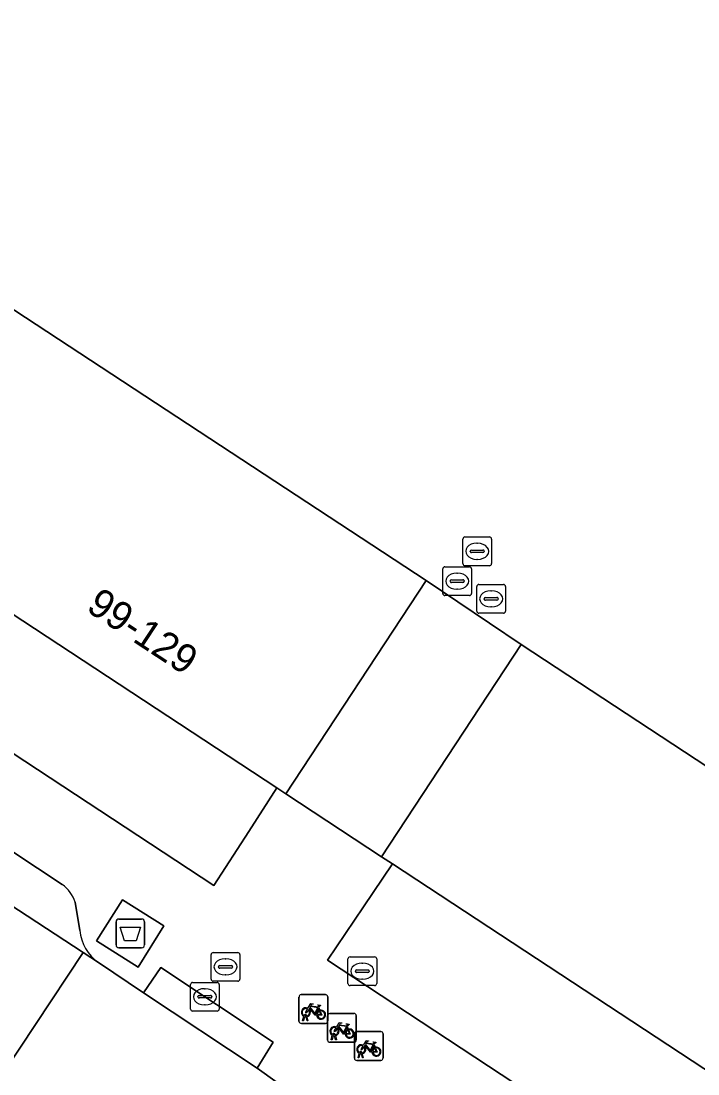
# Model space of a CAD drawing. Extents: x 159279 to 160377, y 384531 to 385888.
# Drawn here: x 160086.51 to 160110.04, y 384826.8 to 384863.42 of the extents above; entities that cross this region are included whole.
import ezdxf

# ---------------------------------------------------------------- set-up
doc = ezdxf.new("R2010")
doc.units = 0
for name, color, linetype in [('IMGEO_Afval_apart_plaats', 7, 'Continuous'), ('IMGEO_Brandkraan', 7, 'Continuous'), ('IMGEO_Erf', 7, 'Continuous'), ('IMGEO_Fietsenrek', 7, 'Continuous'), ('IMGEO_Pand', 7, 'Continuous'), ('IMGEO_Pand_nummerreeks', 7, 'Continuous'), ('IMGEO_Pand_overbouw', 7, 'Continuous'), ('IMGEO_Parkeervlak_open', 7, 'Continuous'), ('IMGEO_Rijbaan_lokaal_open', 7, 'Continuous'), ('IMGEO_Rioolput', 7, 'Continuous'), ('IMGEO_Voetpad_gesloten', 7, 'Continuous'), ('IMGEO_Voetpad_open', 7, 'Continuous')]:
    doc.layers.add(name, color=color, linetype=linetype)

msp = doc.modelspace()

# ---------------------------------------------------------------- linework, layer by layer
at = {"layer": 'IMGEO_Afval_apart_plaats'}
for p, q in [((160089.811, 384831.284), (160089.811, 384832.084)), ((160089.811, 384832.084), (160089.811, 384831.284)), ((160089.911, 384832.184), (160090.701, 384832.184)), ((160090.701, 384832.184), (160089.911, 384832.184)), ((160090.801, 384832.084), (160090.801, 384831.284)), ((160090.801, 384831.284), (160090.801, 384832.084)), ((160090.701, 384831.184), (160089.911, 384831.184)), ((160089.911, 384831.184), (160090.701, 384831.184))]:
    msp.add_line(p, q, dxfattribs=at)
msp.add_lwpolyline([(160089.954, 384831.898), (160090.658, 384831.898), (160090.509, 384831.428), (160090.103, 384831.428), (160089.954, 384831.898)], dxfattribs=at)
for centre, start, end in [((160089.911, 384832.084), 90, 180), ((160089.911, 384832.084), 90, 180), ((160090.701, 384832.084), 0, 90), ((160090.701, 384832.084), 360, 90), ((160089.911, 384831.284), 180, 270), ((160089.911, 384831.284), 180, 270), ((160090.701, 384831.284), 270, 0), ((160090.701, 384831.284), 270, 0)]:
    msp.add_arc(centre, 0.1, start, end, dxfattribs=at)
at = {"layer": 'IMGEO_Brandkraan'}
for p, q in [((160097.874, 384829.942), (160097.874, 384830.794)), ((160097.949, 384830.868), (160098.801, 384830.868)), ((160098.362, 384830.648), (160098.387, 384830.648)), ((160098.875, 384830.794), (160098.875, 384829.942)), ((160098.133, 384830.362), (160098.133, 384830.374)), ((160098.571, 384830.325), (160098.173, 384830.325)), ((160098.176, 384830.411), (160098.574, 384830.411)), ((160098.617, 384830.374), (160098.617, 384830.362)), ((160098.801, 384829.868), (160097.949, 384829.868)), ((160098.385, 384830.088), (160098.36, 384830.088))]:
    msp.add_line(p, q, dxfattribs=at)
for points in [[(160097.874, 384829.942), (160097.874, 384830.794)], [(160097.949, 384830.868), (160098.801, 384830.868)], [(160098.875, 384830.794), (160098.875, 384829.942)], [(160098.801, 384829.868), (160097.949, 384829.868)]]:
    msp.add_lwpolyline(points, dxfattribs=at)
for centre, radius, start, end in [((160097.951, 384830.792), 0.0765, 91.552, 178.448), ((160097.951, 384830.792), 0.0765, 91.552, 178.448), ((160098.799, 384830.792), 0.0765, 1.552, 88.448), ((160098.799, 384830.792), 0.0765, 1.552, 88.448), ((160098.173, 384830.371), 0.0403, 85.8775, 175.7526), ((160098.17, 384830.361), 0.0366, 178.938, 274.7102), ((160098.574, 384830.368), 0.043, 264.8664, 352.4533), ((160098.578, 384830.373), 0.0386, 1.7309, 96.639), ((160097.951, 384829.944), 0.0765, 181.552, 268.448), ((160097.951, 384829.944), 0.0765, 181.552, 268.448), ((160098.799, 384829.944), 0.0765, 271.552, 358.448), ((160098.799, 384829.944), 0.0765, 271.552, 358.448)]:
    msp.add_arc(centre, radius, start, end, dxfattribs=at)
for centre, major_axis, ratio, start_param, end_param in [((160098.361, 384830.368), (-0.387, 0.002), 0.722429, 4.712389, 7.853982), ((160098.386, 384830.368), (-0.39, 0.002), 0.717154, 1.570796, 4.712389)]:
    msp.add_ellipse(centre, major_axis=major_axis, ratio=ratio, start_param=start_param, end_param=end_param, dxfattribs=at)
at = {"layer": 'IMGEO_Erf'}
msp.add_lwpolyline([(160067.831, 384865.477), (160100.599, 384843.961), (160103.898, 384841.728), (160147.334, 384813.175)], dxfattribs=at)
at = {"layer": 'IMGEO_Fietsenrek'}
for p, q in [((160096.247, 384829.555), (160097.088, 384829.555)), ((160097.088, 384829.555), (160096.247, 384829.555)), ((160096.172, 384828.63), (160096.172, 384829.471)), ((160096.172, 384829.471), (160096.172, 384828.63)), ((160097.172, 384829.48), (160097.172, 384828.639)), ((160097.172, 384828.639), (160097.172, 384829.48)), ((160096.299, 384828.639), (160096.338, 384828.799)), ((160096.368, 384828.787), (160096.333, 384828.639)), ((160096.41, 384828.811), (160096.409, 384828.815)), ((160096.451, 384828.639), (160096.417, 384828.781)), ((160096.441, 384828.822), (160096.442, 384828.815)), ((160096.449, 384828.785), (160096.484, 384828.639)), ((160096.859, 384829.104), (160096.895, 384829.009)), ((160097.165, 384827.973), (160097.165, 384828.814)), ((160097.165, 384828.814), (160097.165, 384827.973)), ((160097.24, 384828.898), (160098.081, 384828.898)), ((160098.081, 384828.898), (160097.24, 384828.898)), ((160098.165, 384828.823), (160098.165, 384827.982)), ((160098.165, 384827.982), (160098.165, 384828.823)), ((160097.097, 384828.555), (160096.256, 384828.555)), ((160096.256, 384828.555), (160097.097, 384828.555)), ((160096.333, 384828.639), (160096.299, 384828.639)), ((160096.484, 384828.639), (160096.451, 384828.639)), ((160097.852, 384828.447), (160097.888, 384828.352)), ((160097.292, 384827.982), (160097.331, 384828.142)), ((160097.361, 384828.13), (160097.326, 384827.982)), ((160097.403, 384828.154), (160097.402, 384828.158)), ((160097.444, 384827.982), (160097.41, 384828.124)), ((160097.434, 384828.165), (160097.435, 384828.158)), ((160097.442, 384828.128), (160097.477, 384827.982)), ((160098.097, 384827.343), (160098.097, 384828.184)), ((160098.097, 384828.184), (160098.097, 384827.343)), ((160098.172, 384828.268), (160099.013, 384828.268)), ((160099.013, 384828.268), (160098.172, 384828.268)), ((160099.097, 384828.193), (160099.097, 384827.352)), ((160099.097, 384827.352), (160099.097, 384828.193)), ((160098.09, 384827.898), (160097.249, 384827.898)), ((160097.249, 384827.898), (160098.09, 384827.898)), ((160097.326, 384827.982), (160097.292, 384827.982)), ((160097.477, 384827.982), (160097.444, 384827.982)), ((160098.784, 384827.817), (160098.82, 384827.722)), ((160098.224, 384827.352), (160098.263, 384827.512)), ((160098.258, 384827.352), (160098.224, 384827.352)), ((160098.293, 384827.5), (160098.258, 384827.352)), ((160098.335, 384827.524), (160098.334, 384827.528)), ((160098.376, 384827.352), (160098.342, 384827.494)), ((160098.366, 384827.535), (160098.367, 384827.528)), ((160098.374, 384827.498), (160098.409, 384827.352)), ((160098.409, 384827.352), (160098.376, 384827.352)), ((160099.022, 384827.268), (160098.181, 384827.268)), ((160098.181, 384827.268), (160099.022, 384827.268))]:
    msp.add_line(p, q, dxfattribs=at)
for points in [[(160096.485, 384829.081), (160096.58, 384829.245), (160096.666, 384829.231), (160096.668, 384829.222), (160096.612, 384829.211), (160096.585, 384829.166), (160096.841, 384829.125)], [(160096.828, 384829.1), (160096.571, 384829.141), (160096.554, 384829.112), (160096.721, 384828.892), (160096.828, 384829.1)], [(160096.841, 384829.125), (160096.866, 384829.174), (160096.86, 384829.178), (160096.837, 384829.182), (160096.825, 384829.189), (160096.824, 384829.192), (160096.826, 384829.197), (160096.921, 384829.182), (160096.923, 384829.172), (160096.913, 384829.159), (160096.901, 384829.153), (160096.887, 384829.159), (160096.859, 384829.104)], [(160096.506, 384829.029), (160096.454, 384828.939), (160096.414, 384828.914), (160096.415, 384828.961), (160096.47, 384829.055)], [(160096.781, 384828.837), (160096.731, 384828.837), (160096.54, 384829.088), (160096.521, 384829.056)], [(160096.876, 384829.002), (160096.846, 384829.079), (160096.737, 384828.861), (160096.78, 384828.861)], [(160096.81, 384828.861), (160096.93, 384828.86), (160096.886, 384828.974)], [(160096.906, 384828.981), (160096.961, 384828.836), (160096.811, 384828.836)], [(160097.499, 384828.372), (160097.447, 384828.282), (160097.407, 384828.257), (160097.408, 384828.304), (160097.463, 384828.398)], [(160097.478, 384828.424), (160097.573, 384828.588), (160097.659, 384828.574), (160097.661, 384828.565), (160097.605, 384828.554), (160097.578, 384828.509), (160097.834, 384828.468)], [(160097.774, 384828.18), (160097.724, 384828.18), (160097.533, 384828.431), (160097.514, 384828.399)], [(160097.821, 384828.443), (160097.564, 384828.484), (160097.547, 384828.455), (160097.714, 384828.235), (160097.821, 384828.443)], [(160097.869, 384828.345), (160097.839, 384828.422), (160097.73, 384828.204), (160097.773, 384828.204)], [(160097.834, 384828.468), (160097.859, 384828.517), (160097.853, 384828.521), (160097.83, 384828.525), (160097.818, 384828.532), (160097.817, 384828.535), (160097.819, 384828.54), (160097.914, 384828.525), (160097.916, 384828.515), (160097.906, 384828.502), (160097.894, 384828.496), (160097.88, 384828.502), (160097.852, 384828.447)], [(160097.803, 384828.204), (160097.923, 384828.203), (160097.879, 384828.317)], [(160097.899, 384828.324), (160097.954, 384828.179), (160097.804, 384828.179)], [(160098.431, 384827.742), (160098.379, 384827.652), (160098.339, 384827.627), (160098.34, 384827.674), (160098.395, 384827.768)], [(160098.41, 384827.794), (160098.505, 384827.958), (160098.591, 384827.944), (160098.593, 384827.935), (160098.537, 384827.924), (160098.51, 384827.879), (160098.766, 384827.838)], [(160098.706, 384827.55), (160098.656, 384827.55), (160098.465, 384827.801), (160098.446, 384827.769)], [(160098.753, 384827.813), (160098.496, 384827.854), (160098.479, 384827.825), (160098.646, 384827.605), (160098.753, 384827.813)], [(160098.801, 384827.715), (160098.771, 384827.792), (160098.662, 384827.574), (160098.705, 384827.574)], [(160098.735, 384827.574), (160098.855, 384827.573), (160098.811, 384827.687)], [(160098.831, 384827.694), (160098.886, 384827.549), (160098.736, 384827.549)], [(160098.766, 384827.838), (160098.791, 384827.887), (160098.785, 384827.891), (160098.762, 384827.895), (160098.75, 384827.902), (160098.749, 384827.905), (160098.751, 384827.91), (160098.846, 384827.895), (160098.848, 384827.885), (160098.838, 384827.872), (160098.826, 384827.866), (160098.812, 384827.872), (160098.784, 384827.817)]]:
    msp.add_lwpolyline(points, dxfattribs=at)
for centre, radius, start, end in [((160096.25, 384829.477), 0.0779, 92.4484, 184.2845), ((160096.25, 384829.477), 0.0779, 92.4484, 184.2845), ((160097.094, 384829.477), 0.0779, 2.4484, 94.2845), ((160097.094, 384829.477), 0.0779, 2.4484, 94.2845), ((160096.412, 384828.94), 0.159, 62.6766, 242.1369), ((160096.412, 384828.94), 0.129, 63.3192, 238.903), ((160096.392, 384828.811), 0.0499, 12.8025, 158.6934), ((160096.412, 384828.94), 0.159, 253.9967, 271.7867), ((160096.392, 384828.811), 0.0174, 12.8025, 163.4502), ((160096.412, 384828.94), 0.129, 253.415, 269.0204), ((160096.412, 384828.94), 0.129, 283.6043, 43.4302), ((160096.412, 384828.94), 0.159, 283.5766, 46.6042), ((160096.939, 384828.856), 0.159, 113.3408, 178.3217), ((160096.939, 384828.856), 0.159, 187.0065, 105.7708), ((160096.939, 384828.856), 0.129, 113.923, 177.9556), ((160096.939, 384828.856), 0.129, 188.6715, 104.5883), ((160097.243, 384828.82), 0.0779, 92.4484, 184.2845), ((160097.243, 384828.82), 0.0779, 92.4484, 184.2845), ((160098.087, 384828.82), 0.0779, 2.4484, 94.2845), ((160098.087, 384828.82), 0.0779, 2.4484, 94.2845), ((160096.25, 384828.633), 0.0779, 182.4484, 274.2845), ((160096.25, 384828.633), 0.0779, 182.4484, 274.2845), ((160097.094, 384828.633), 0.0779, 272.4484, 4.2845), ((160097.094, 384828.633), 0.0779, 272.4484, 4.2845), ((160097.405, 384828.283), 0.159, 62.6766, 242.1369), ((160097.405, 384828.283), 0.129, 63.3192, 238.903), ((160097.405, 384828.283), 0.159, 283.5766, 46.6042), ((160097.385, 384828.154), 0.0499, 12.8025, 158.6934), ((160097.405, 384828.283), 0.159, 253.9967, 271.7867), ((160097.385, 384828.154), 0.0174, 12.8025, 163.4502), ((160097.405, 384828.283), 0.129, 253.415, 269.0204), ((160097.405, 384828.283), 0.129, 283.6043, 43.4302), ((160097.932, 384828.199), 0.159, 113.3408, 178.3217), ((160097.932, 384828.199), 0.159, 187.0065, 105.7708), ((160097.932, 384828.199), 0.129, 113.923, 177.9556), ((160097.932, 384828.199), 0.129, 188.6715, 104.5883), ((160098.175, 384828.19), 0.0779, 92.4484, 184.2845), ((160098.175, 384828.19), 0.0779, 92.4484, 184.2845), ((160099.019, 384828.19), 0.0779, 2.4484, 94.2845), ((160099.019, 384828.19), 0.0779, 2.4484, 94.2845), ((160097.243, 384827.976), 0.0779, 182.4484, 274.2845), ((160097.243, 384827.976), 0.0779, 182.4484, 274.2845), ((160098.087, 384827.976), 0.0779, 272.4484, 4.2845), ((160098.087, 384827.976), 0.0779, 272.4484, 4.2845), ((160098.337, 384827.653), 0.159, 62.6766, 242.1369), ((160098.337, 384827.653), 0.129, 63.3192, 238.903), ((160098.337, 384827.653), 0.129, 283.6043, 43.4302), ((160098.337, 384827.653), 0.159, 283.5766, 46.6042), ((160098.864, 384827.569), 0.159, 113.3408, 178.3217), ((160098.864, 384827.569), 0.159, 187.0065, 105.7708), ((160098.864, 384827.569), 0.129, 113.923, 177.9556), ((160098.864, 384827.569), 0.129, 188.6715, 104.5883), ((160098.175, 384827.346), 0.0779, 182.4484, 274.2845), ((160098.175, 384827.346), 0.0779, 182.4484, 274.2845), ((160098.317, 384827.524), 0.0499, 12.8025, 158.6934), ((160098.337, 384827.653), 0.159, 253.9967, 271.7867), ((160098.317, 384827.524), 0.0174, 12.8025, 163.4502), ((160098.337, 384827.653), 0.129, 253.415, 269.0204), ((160099.019, 384827.346), 0.0779, 272.4484, 4.2845), ((160099.019, 384827.346), 0.0779, 272.4484, 4.2845)]:
    msp.add_arc(centre, radius, start, end, dxfattribs=at)
at = {"layer": 'IMGEO_Pand'}
for points in [[(160067.831, 384865.477), (160062.968, 384858.071), (160095.406, 384836.742), (160095.717, 384836.537), (160100.599, 384843.961)], [(160103.898, 384841.728), (160099.046, 384834.348), (160099.424, 384834.1), (160140.7, 384806.959), (160139.714, 384805.453), (160143.605, 384802.903), (160143.954, 384802.675), (160144.119, 384802.926), (160143.868, 384803.09), (160147.773, 384809.086), (160148.034, 384808.902), (160148.219, 384809.164), (160147.38, 384809.755), (160146.037, 384810.702), (160147.334, 384813.175)]]:
    msp.add_lwpolyline(points, close=True, dxfattribs=at)
at = {"layer": 'IMGEO_Pand_overbouw'}
msp.add_lwpolyline([(160099.046, 384834.348), (160103.898, 384841.728), (160100.599, 384843.961), (160095.717, 384836.537)], close=True, dxfattribs=at)
at = {"layer": 'IMGEO_Parkeervlak_open'}
for points in [[(160039.958, 384862.912), (160088.672, 384831.016), (160089.196, 384830.673)], [(160087.942, 384833.383), (160085.316, 384835.111)], [(160088.552, 384831.785), (160088.393, 384832.77)]]:
    msp.add_lwpolyline(points, dxfattribs=at)
for centre, radius, start, end in [((160087.173, 384832.345), 1.292, 19.2135, 53.4723), ((160090.038, 384831.903), 1.49, 184.537, 235.6164)]:
    msp.add_arc(centre, radius, start, end, dxfattribs=at)
at = {"layer": 'IMGEO_Rijbaan_lokaal_open'}
msp.add_lwpolyline([(160039.958, 384862.912), (160036.704, 384857.988), (160084.413, 384826.629), (160084.562, 384826.531), (160084.922, 384826.311), (160085.34, 384826.005), (160088.672, 384831.016)], close=True, dxfattribs=at)
msp.add_lwpolyline([(160095.408, 384826.501), (160094.718, 384827), (160090.769, 384829.613), (160089.196, 384830.673), (160088.672, 384831.016), (160085.34, 384826.005)], dxfattribs=at)
at = {"layer": 'IMGEO_Rioolput'}
for p, q in [((160101.868, 384844.547), (160101.868, 384845.399)), ((160101.943, 384845.473), (160102.795, 384845.473)), ((160102.356, 384845.253), (160102.381, 384845.253)), ((160102.869, 384845.399), (160102.869, 384844.547)), ((160102.127, 384844.967), (160102.127, 384844.979)), ((160102.565, 384844.93), (160102.167, 384844.93)), ((160102.17, 384845.016), (160102.568, 384845.016)), ((160102.611, 384844.979), (160102.611, 384844.967)), ((160102.379, 384844.693), (160102.354, 384844.693)), ((160101.172, 384843.509), (160101.172, 384844.361)), ((160101.247, 384844.435), (160102.099, 384844.435)), ((160101.66, 384844.215), (160101.685, 384844.215)), ((160102.795, 384844.473), (160101.943, 384844.473)), ((160102.173, 384844.361), (160102.173, 384843.509)), ((160101.431, 384843.929), (160101.431, 384843.941)), ((160101.869, 384843.892), (160101.471, 384843.892)), ((160101.474, 384843.978), (160101.872, 384843.978)), ((160101.915, 384843.941), (160101.915, 384843.929)), ((160102.429, 384843.819), (160103.281, 384843.819)), ((160102.099, 384843.435), (160101.247, 384843.435)), ((160101.683, 384843.655), (160101.658, 384843.655)), ((160102.354, 384842.893), (160102.354, 384843.745)), ((160102.842, 384843.599), (160102.867, 384843.599)), ((160103.355, 384843.745), (160103.355, 384842.893)), ((160102.613, 384843.313), (160102.613, 384843.325)), ((160103.051, 384843.276), (160102.653, 384843.276)), ((160102.656, 384843.362), (160103.054, 384843.362)), ((160102.865, 384843.039), (160102.84, 384843.039)), ((160103.097, 384843.325), (160103.097, 384843.313)), ((160103.281, 384842.819), (160102.429, 384842.819)), ((160093.191, 384831.019), (160094.043, 384831.019)), ((160093.116, 384830.093), (160093.116, 384830.945)), ((160093.604, 384830.799), (160093.629, 384830.799)), ((160094.117, 384830.945), (160094.117, 384830.093)), ((160093.375, 384830.513), (160093.375, 384830.525)), ((160093.813, 384830.476), (160093.415, 384830.476)), ((160093.418, 384830.562), (160093.816, 384830.562)), ((160093.627, 384830.239), (160093.602, 384830.239)), ((160093.859, 384830.525), (160093.859, 384830.513)), ((160092.399, 384829.054), (160092.399, 384829.906)), ((160092.474, 384829.98), (160093.326, 384829.98)), ((160094.043, 384830.019), (160093.191, 384830.019)), ((160093.4, 384829.906), (160093.4, 384829.054)), ((160092.658, 384829.474), (160092.658, 384829.486)), ((160092.701, 384829.523), (160093.099, 384829.523)), ((160092.887, 384829.76), (160092.912, 384829.76)), ((160093.142, 384829.486), (160093.142, 384829.474)), ((160093.096, 384829.437), (160092.698, 384829.437)), ((160092.91, 384829.2), (160092.885, 384829.2)), ((160093.326, 384828.98), (160092.474, 384828.98))]:
    msp.add_line(p, q, dxfattribs=at)
for points in [[(160101.868, 384844.547), (160101.868, 384845.399)], [(160101.943, 384845.473), (160102.795, 384845.473)], [(160102.869, 384845.399), (160102.869, 384844.547)], [(160101.172, 384843.509), (160101.172, 384844.361)], [(160101.247, 384844.435), (160102.099, 384844.435)], [(160102.795, 384844.473), (160101.943, 384844.473)], [(160102.173, 384844.361), (160102.173, 384843.509)], [(160102.429, 384843.819), (160103.281, 384843.819)], [(160102.099, 384843.435), (160101.247, 384843.435)], [(160102.354, 384842.893), (160102.354, 384843.745)], [(160103.355, 384843.745), (160103.355, 384842.893)], [(160103.281, 384842.819), (160102.429, 384842.819)], [(160093.191, 384831.019), (160094.043, 384831.019)], [(160093.116, 384830.093), (160093.116, 384830.945)], [(160094.117, 384830.945), (160094.117, 384830.093)], [(160092.399, 384829.054), (160092.399, 384829.906)], [(160092.474, 384829.98), (160093.326, 384829.98)], [(160094.043, 384830.019), (160093.191, 384830.019)], [(160093.4, 384829.906), (160093.4, 384829.054)], [(160093.326, 384828.98), (160092.474, 384828.98)]]:
    msp.add_lwpolyline(points, dxfattribs=at)
for centre, radius, start, end in [((160101.945, 384845.397), 0.0765, 91.552, 178.448), ((160101.945, 384845.397), 0.0765, 91.552, 178.448), ((160102.793, 384845.397), 0.0765, 1.552, 88.448), ((160102.793, 384845.397), 0.0765, 1.552, 88.448), ((160102.167, 384844.976), 0.0403, 85.8775, 175.7526), ((160102.164, 384844.966), 0.0366, 178.938, 274.7102), ((160102.568, 384844.973), 0.043, 264.8664, 352.4533), ((160102.572, 384844.978), 0.0386, 1.7309, 96.639), ((160101.945, 384844.549), 0.0765, 181.552, 268.448), ((160101.945, 384844.549), 0.0765, 181.552, 268.448), ((160102.793, 384844.549), 0.0765, 271.552, 358.448), ((160102.793, 384844.549), 0.0765, 271.552, 358.448), ((160101.249, 384844.359), 0.0765, 91.552, 178.448), ((160101.249, 384844.359), 0.0765, 91.552, 178.448), ((160102.097, 384844.359), 0.0765, 1.552, 88.448), ((160102.097, 384844.359), 0.0765, 1.552, 88.448), ((160101.471, 384843.938), 0.0403, 85.8775, 175.7526), ((160101.468, 384843.928), 0.0366, 178.938, 274.7102), ((160101.872, 384843.935), 0.043, 264.8664, 352.4533), ((160101.876, 384843.94), 0.0386, 1.7309, 96.639), ((160102.431, 384843.743), 0.0765, 91.552, 178.448), ((160102.431, 384843.743), 0.0765, 91.552, 178.448), ((160103.279, 384843.743), 0.0765, 1.552, 88.448), ((160103.279, 384843.743), 0.0765, 1.552, 88.448), ((160101.249, 384843.511), 0.0765, 181.552, 268.448), ((160101.249, 384843.511), 0.0765, 181.552, 268.448), ((160102.097, 384843.511), 0.0765, 271.552, 358.448), ((160102.097, 384843.511), 0.0765, 271.552, 358.448), ((160102.653, 384843.322), 0.0403, 85.8775, 175.7526), ((160102.65, 384843.312), 0.0366, 178.938, 274.7102), ((160103.054, 384843.319), 0.043, 264.8664, 352.4533), ((160103.058, 384843.324), 0.0386, 1.7309, 96.639), ((160102.431, 384842.895), 0.0765, 181.552, 268.448), ((160102.431, 384842.895), 0.0765, 181.552, 268.448), ((160103.279, 384842.895), 0.0765, 271.552, 358.448), ((160103.279, 384842.895), 0.0765, 271.552, 358.448), ((160093.193, 384830.943), 0.0765, 91.552, 178.448), ((160093.193, 384830.943), 0.0765, 91.552, 178.448), ((160094.041, 384830.943), 0.0765, 1.552, 88.448), ((160094.041, 384830.943), 0.0765, 1.552, 88.448), ((160093.415, 384830.522), 0.0403, 85.8775, 175.7526), ((160093.412, 384830.512), 0.0366, 178.938, 274.7102), ((160093.816, 384830.519), 0.043, 264.8664, 352.4533), ((160093.82, 384830.524), 0.0386, 1.7309, 96.639), ((160092.476, 384829.904), 0.0765, 91.552, 178.448), ((160092.476, 384829.904), 0.0765, 91.552, 178.448), ((160093.193, 384830.095), 0.0765, 181.552, 268.448), ((160093.193, 384830.095), 0.0765, 181.552, 268.448), ((160093.324, 384829.904), 0.0765, 1.552, 88.448), ((160093.324, 384829.904), 0.0765, 1.552, 88.448), ((160094.041, 384830.095), 0.0765, 271.552, 358.448), ((160094.041, 384830.095), 0.0765, 271.552, 358.448), ((160092.698, 384829.483), 0.0403, 85.8775, 175.7526), ((160093.103, 384829.485), 0.0386, 1.7309, 96.639), ((160092.695, 384829.473), 0.0366, 178.938, 274.7102), ((160093.099, 384829.48), 0.043, 264.8664, 352.4533), ((160092.476, 384829.056), 0.0765, 181.552, 268.448), ((160092.476, 384829.056), 0.0765, 181.552, 268.448), ((160093.324, 384829.056), 0.0765, 271.552, 358.448), ((160093.324, 384829.056), 0.0765, 271.552, 358.448)]:
    msp.add_arc(centre, radius, start, end, dxfattribs=at)
for centre, major_axis, ratio, start_param, end_param in [((160102.355, 384844.973), (-0.387, 0.002), 0.722429, 4.712389, 7.853982), ((160102.38, 384844.973), (-0.39, 0.002), 0.717154, 1.570796, 4.712389), ((160101.659, 384843.935), (-0.387, 0.002), 0.722429, 4.712389, 7.853982), ((160101.684, 384843.935), (-0.39, 0.002), 0.717154, 1.570796, 4.712389), ((160102.841, 384843.319), (-0.387, 0.002), 0.722429, 4.712389, 7.853982), ((160102.866, 384843.319), (-0.39, 0.002), 0.717154, 1.570796, 4.712389), ((160093.603, 384830.519), (-0.387, 0.002), 0.722429, 4.712389, 7.853982), ((160093.628, 384830.519), (-0.39, 0.002), 0.717154, 1.570796, 4.712389), ((160092.886, 384829.48), (-0.387, 0.002), 0.722429, 4.712389, 7.853982), ((160092.911, 384829.48), (-0.39, 0.002), 0.717154, 1.570796, 4.712389)]:
    msp.add_ellipse(centre, major_axis=major_axis, ratio=ratio, start_param=start_param, end_param=end_param, dxfattribs=at)
at = {"layer": 'IMGEO_Voetpad_gesloten'}
msp.add_lwpolyline([(160091.472, 384831.95), (160090.031, 384832.851), (160089.131, 384831.42), (160090.583, 384830.504)], close=True, dxfattribs=at)
at = {"layer": 'IMGEO_Voetpad_open'}
for points in [[(160060.969, 384855.055), (160060.746, 384854.701), (160093.215, 384833.349), (160094.43, 384835.23), (160095.406, 384836.742), (160062.968, 384858.071), (160062.105, 384856.844), (160061.94, 384856.593)], [(160095.717, 384836.537), (160099.046, 384834.348), (160103.898, 384841.728), (160100.599, 384843.961)], [(160098.415, 384832.609), (160097.16, 384830.755), (160142.312, 384801.019), (160143.605, 384802.903), (160139.714, 384805.453), (160140.7, 384806.959), (160099.424, 384834.1)], [(160091.472, 384831.95), (160090.583, 384830.504), (160089.131, 384831.42), (160090.031, 384832.851)], [(160094.718, 384827), (160095.277, 384827.899), (160091.367, 384830.5), (160090.769, 384829.613)]]:
    msp.add_lwpolyline(points, close=True, dxfattribs=at)
for points in [[(160148.878, 384799.43), (160148.483, 384799.69), (160143.954, 384802.675), (160143.605, 384802.903), (160142.312, 384801.019), (160097.16, 384830.755), (160098.415, 384832.609), (160099.424, 384834.1), (160099.046, 384834.348), (160095.717, 384836.537), (160095.406, 384836.742), (160094.43, 384835.23), (160093.215, 384833.349), (160060.746, 384854.701)], [(160085.316, 384835.111), (160087.942, 384833.383)], [(160088.393, 384832.77), (160088.552, 384831.785)], [(160089.196, 384830.673), (160090.769, 384829.613), (160091.367, 384830.5), (160095.277, 384827.899), (160094.718, 384827), (160095.408, 384826.501), (160096.194, 384825.933)]]:
    msp.add_lwpolyline(points, dxfattribs=at)
for centre, radius, start, end in [((160087.173, 384832.345), 1.292, 19.2135, 53.4723), ((160090.038, 384831.903), 1.49, 184.537, 235.6164)]:
    msp.add_arc(centre, radius, start, end, dxfattribs=at)

# ---------------------------------------------------------------- texts
at = {"layer": 'IMGEO_Pand_nummerreeks'}
msp.add_text('99-129', height=1, rotation=326.671, dxfattribs=at).set_placement((160088.732, 384842.926))

doc.saveas('drawing.dxf')
